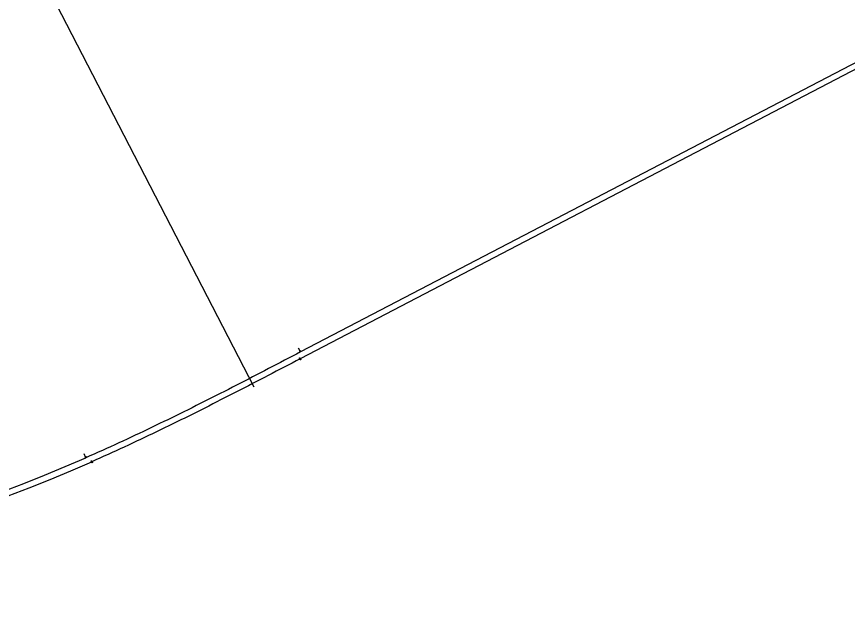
# Model space of a CAD drawing. Extents: x 6540402 to 6566579, y 5525343 to 5532423.
# Drawn here: x 6546320 to 6546910, y 5525838 to 5526261 of the extents above; entities that cross this region are included whole.
import ezdxf

# ---------------------------------------------------------------- set-up
doc = ezdxf.new("R2010")
doc.units = 0
for name, color, linetype in [('IR_ps_geometria', 7, 'Continuous'), ('TOR_PS_OPIS_T-hektometry projektowane', 7, 'Continuous'), ('TOR_PS_OPIS_T-symbole geometrii', 7, 'Continuous'), ('TOR_PS_T-tory projektowane', 7, 'Continuous')]:
    doc.layers.add(name, color=color, linetype=linetype)

msp = doc.modelspace()

# ---------------------------------------------------------------- linework, layer by layer
at = {"layer": 'IR_ps_geometria'}
for points in [[(6546521.11, 5526017.4), (6546521.22, 5526017.18), (6546521.25, 5526017.19), (6546521.29, 5526017.2), (6546521.32, 5526017.21), (6546521.35, 5526017.21), (6546521.38, 5526017.21), (6546521.41, 5526017.2), (6546521.45, 5526017.19), (6546521.47, 5526017.17), (6546521.5, 5526017.15), (6546521.52, 5526017.13), (6546521.54, 5526017.1), (6546521.56, 5526017.08), (6546521.57, 5526017.05), (6546521.58, 5526017.01), (6546521.59, 5526016.98), (6546521.59, 5526016.95), (6546521.59, 5526016.92), (6546521.58, 5526016.88), (6546521.57, 5526016.85), (6546521.55, 5526016.83), (6546521.53, 5526016.8), (6546521.51, 5526016.78), (6546521.48, 5526016.76), (6546521.46, 5526016.74), (6546521.43, 5526016.72), (6546521.39, 5526016.72), (6546521.36, 5526016.71), (6546521.33, 5526016.71), (6546521.3, 5526016.71), (6546521.26, 5526016.72), (6546521.23, 5526016.73), (6546521.21, 5526016.75), (6546521.18, 5526016.77), (6546521.16, 5526016.79), (6546521.13, 5526016.82), (6546521.12, 5526016.84), (6546521.1, 5526016.87), (6546521.1, 5526016.91), (6546521.09, 5526016.94), (6546521.09, 5526016.97), (6546521.09, 5526017), (6546521.1, 5526017.03), (6546521.11, 5526017.07), (6546521.13, 5526017.09), (6546521.15, 5526017.12), (6546521.17, 5526017.14), (6546521.2, 5526017.16), (6546521.22, 5526017.18), (6546520.99, 5526017.62), (6546520.96, 5526017.61), (6546520.93, 5526017.6), (6546520.9, 5526017.6), (6546520.87, 5526017.6), (6546520.83, 5526017.6), (6546520.8, 5526017.61), (6546520.77, 5526017.62), (6546520.74, 5526017.64), (6546520.72, 5526017.65), (6546520.69, 5526017.68), (6546520.67, 5526017.7), (6546520.66, 5526017.73), (6546520.64, 5526017.76), (6546520.63, 5526017.79), (6546520.63, 5526017.82), (6546520.63, 5526017.86), (6546520.63, 5526017.89), (6546520.64, 5526017.92), (6546520.65, 5526017.95), (6546520.67, 5526017.98), (6546520.69, 5526018.01), (6546520.71, 5526018.03), (6546520.73, 5526018.05), (6546520.76, 5526018.07), (6546520.79, 5526018.08), (6546520.82, 5526018.09), (6546520.86, 5526018.1), (6546520.89, 5526018.1), (6546520.92, 5526018.09), (6546520.95, 5526018.09), (6546520.98, 5526018.07), (6546521.01, 5526018.06), (6546521.04, 5526018.04), (6546521.06, 5526018.02), (6546521.08, 5526017.99), (6546521.1, 5526017.96), (6546521.11, 5526017.93), (6546521.12, 5526017.9), (6546521.13, 5526017.87), (6546521.13, 5526017.84), (6546521.12, 5526017.8), (6546521.12, 5526017.77), (6546521.1, 5526017.74), (6546521.09, 5526017.71), (6546521.07, 5526017.69), (6546521.05, 5526017.66), (6546521.02, 5526017.64), (6546520.99, 5526017.62)], [(6546521.11, 5526017.4), (6546521.22, 5526017.18), (6546521.25, 5526017.19), (6546521.29, 5526017.2), (6546521.32, 5526017.21), (6546521.35, 5526017.21), (6546521.38, 5526017.21), (6546521.41, 5526017.2), (6546521.45, 5526017.19), (6546521.47, 5526017.17), (6546521.5, 5526017.15), (6546521.52, 5526017.13), (6546521.54, 5526017.1), (6546521.56, 5526017.08), (6546521.57, 5526017.05), (6546521.58, 5526017.01), (6546521.59, 5526016.98), (6546521.59, 5526016.95), (6546521.59, 5526016.92), (6546521.58, 5526016.88), (6546521.57, 5526016.85), (6546521.55, 5526016.83), (6546521.53, 5526016.8), (6546521.51, 5526016.78), (6546521.48, 5526016.76), (6546521.46, 5526016.74), (6546521.43, 5526016.72), (6546521.39, 5526016.72), (6546521.36, 5526016.71), (6546521.33, 5526016.71), (6546521.3, 5526016.71), (6546521.26, 5526016.72), (6546521.23, 5526016.73), (6546521.21, 5526016.75), (6546521.18, 5526016.77), (6546521.16, 5526016.79), (6546521.13, 5526016.82), (6546521.12, 5526016.84), (6546521.1, 5526016.87), (6546521.1, 5526016.91), (6546521.09, 5526016.94), (6546521.09, 5526016.97), (6546521.09, 5526017), (6546521.1, 5526017.03), (6546521.11, 5526017.07), (6546521.13, 5526017.09), (6546521.15, 5526017.12), (6546521.17, 5526017.14), (6546521.2, 5526017.16), (6546521.22, 5526017.18), (6546520.99, 5526017.62), (6546520.96, 5526017.61), (6546520.93, 5526017.6), (6546520.9, 5526017.6), (6546520.87, 5526017.6), (6546520.83, 5526017.6), (6546520.8, 5526017.61), (6546520.77, 5526017.62), (6546520.74, 5526017.64), (6546520.72, 5526017.65), (6546520.69, 5526017.68), (6546520.67, 5526017.7), (6546520.66, 5526017.73), (6546520.64, 5526017.76), (6546520.63, 5526017.79), (6546520.63, 5526017.82), (6546520.63, 5526017.86), (6546520.63, 5526017.89), (6546520.64, 5526017.92), (6546520.65, 5526017.95), (6546520.67, 5526017.98), (6546520.69, 5526018.01), (6546520.71, 5526018.03), (6546520.73, 5526018.05), (6546520.76, 5526018.07), (6546520.79, 5526018.08), (6546520.82, 5526018.09), (6546520.86, 5526018.1), (6546520.89, 5526018.1), (6546520.92, 5526018.09), (6546520.95, 5526018.09), (6546520.98, 5526018.07), (6546521.01, 5526018.06), (6546521.04, 5526018.04), (6546521.06, 5526018.02), (6546521.08, 5526017.99), (6546521.1, 5526017.96), (6546521.11, 5526017.93), (6546521.12, 5526017.9), (6546521.13, 5526017.87), (6546521.13, 5526017.84), (6546521.12, 5526017.8), (6546521.12, 5526017.77), (6546521.1, 5526017.74), (6546521.09, 5526017.71), (6546521.07, 5526017.69), (6546521.05, 5526017.66), (6546521.02, 5526017.64), (6546520.99, 5526017.62)], [(6546521.11, 5526017.4), (6546521.22, 5526017.18), (6546521.25, 5526017.19), (6546521.29, 5526017.2), (6546521.32, 5526017.21), (6546521.35, 5526017.21), (6546521.38, 5526017.21), (6546521.41, 5526017.2), (6546521.45, 5526017.19), (6546521.47, 5526017.17), (6546521.5, 5526017.15), (6546521.52, 5526017.13), (6546521.54, 5526017.1), (6546521.56, 5526017.08), (6546521.57, 5526017.05), (6546521.58, 5526017.01), (6546521.59, 5526016.98), (6546521.59, 5526016.95), (6546521.59, 5526016.92), (6546521.58, 5526016.88), (6546521.57, 5526016.85), (6546521.55, 5526016.83), (6546521.53, 5526016.8), (6546521.51, 5526016.78), (6546521.48, 5526016.76), (6546521.46, 5526016.74), (6546521.43, 5526016.72), (6546521.39, 5526016.72), (6546521.36, 5526016.71), (6546521.33, 5526016.71), (6546521.3, 5526016.71), (6546521.26, 5526016.72), (6546521.23, 5526016.73), (6546521.21, 5526016.75), (6546521.18, 5526016.77), (6546521.16, 5526016.79), (6546521.13, 5526016.82), (6546521.12, 5526016.84), (6546521.1, 5526016.87), (6546521.1, 5526016.91), (6546521.09, 5526016.94), (6546521.09, 5526016.97), (6546521.09, 5526017), (6546521.1, 5526017.03), (6546521.11, 5526017.07), (6546521.13, 5526017.09), (6546521.15, 5526017.12), (6546521.17, 5526017.14), (6546521.2, 5526017.16), (6546521.22, 5526017.18), (6546520.99, 5526017.62), (6546520.96, 5526017.61), (6546520.93, 5526017.6), (6546520.9, 5526017.6), (6546520.87, 5526017.6), (6546520.83, 5526017.6), (6546520.8, 5526017.61), (6546520.77, 5526017.62), (6546520.74, 5526017.64), (6546520.72, 5526017.65), (6546520.69, 5526017.68), (6546520.67, 5526017.7), (6546520.66, 5526017.73), (6546520.64, 5526017.76), (6546520.63, 5526017.79), (6546520.63, 5526017.82), (6546520.63, 5526017.86), (6546520.63, 5526017.89), (6546520.64, 5526017.92), (6546520.65, 5526017.95), (6546520.67, 5526017.98), (6546520.69, 5526018.01), (6546520.71, 5526018.03), (6546520.73, 5526018.05), (6546520.76, 5526018.07), (6546520.79, 5526018.08), (6546520.82, 5526018.09), (6546520.86, 5526018.1), (6546520.89, 5526018.1), (6546520.92, 5526018.09), (6546520.95, 5526018.09), (6546520.98, 5526018.07), (6546521.01, 5526018.06), (6546521.04, 5526018.04), (6546521.06, 5526018.02), (6546521.08, 5526017.99), (6546521.1, 5526017.96), (6546521.11, 5526017.93), (6546521.12, 5526017.9), (6546521.13, 5526017.87), (6546521.13, 5526017.84), (6546521.12, 5526017.8), (6546521.12, 5526017.77), (6546521.1, 5526017.74), (6546521.09, 5526017.71), (6546521.07, 5526017.69), (6546521.05, 5526017.66), (6546521.02, 5526017.64), (6546520.99, 5526017.62)], [(6546521.11, 5526017.4), (6546521.22, 5526017.18), (6546521.25, 5526017.19), (6546521.29, 5526017.2), (6546521.32, 5526017.21), (6546521.35, 5526017.21), (6546521.38, 5526017.21), (6546521.41, 5526017.2), (6546521.45, 5526017.19), (6546521.47, 5526017.17), (6546521.5, 5526017.15), (6546521.52, 5526017.13), (6546521.54, 5526017.1), (6546521.56, 5526017.08), (6546521.57, 5526017.05), (6546521.58, 5526017.01), (6546521.59, 5526016.98), (6546521.59, 5526016.95), (6546521.59, 5526016.92), (6546521.58, 5526016.88), (6546521.57, 5526016.85), (6546521.55, 5526016.83), (6546521.53, 5526016.8), (6546521.51, 5526016.78), (6546521.48, 5526016.76), (6546521.46, 5526016.74), (6546521.43, 5526016.72), (6546521.39, 5526016.72), (6546521.36, 5526016.71), (6546521.33, 5526016.71), (6546521.3, 5526016.71), (6546521.26, 5526016.72), (6546521.23, 5526016.73), (6546521.21, 5526016.75), (6546521.18, 5526016.77), (6546521.16, 5526016.79), (6546521.13, 5526016.82), (6546521.12, 5526016.84), (6546521.1, 5526016.87), (6546521.1, 5526016.91), (6546521.09, 5526016.94), (6546521.09, 5526016.97), (6546521.09, 5526017), (6546521.1, 5526017.03), (6546521.11, 5526017.07), (6546521.13, 5526017.09), (6546521.15, 5526017.12), (6546521.17, 5526017.14), (6546521.2, 5526017.16), (6546521.22, 5526017.18), (6546520.99, 5526017.62), (6546520.96, 5526017.61), (6546520.93, 5526017.6), (6546520.9, 5526017.6), (6546520.87, 5526017.6), (6546520.83, 5526017.6), (6546520.8, 5526017.61), (6546520.77, 5526017.62), (6546520.74, 5526017.64), (6546520.72, 5526017.65), (6546520.69, 5526017.68), (6546520.67, 5526017.7), (6546520.66, 5526017.73), (6546520.64, 5526017.76), (6546520.63, 5526017.79), (6546520.63, 5526017.82), (6546520.63, 5526017.86), (6546520.63, 5526017.89), (6546520.64, 5526017.92), (6546520.65, 5526017.95), (6546520.67, 5526017.98), (6546520.69, 5526018.01), (6546520.71, 5526018.03), (6546520.73, 5526018.05), (6546520.76, 5526018.07), (6546520.79, 5526018.08), (6546520.82, 5526018.09), (6546520.86, 5526018.1), (6546520.89, 5526018.1), (6546520.92, 5526018.09), (6546520.95, 5526018.09), (6546520.98, 5526018.07), (6546521.01, 5526018.06), (6546521.04, 5526018.04), (6546521.06, 5526018.02), (6546521.08, 5526017.99), (6546521.1, 5526017.96), (6546521.11, 5526017.93), (6546521.12, 5526017.9), (6546521.13, 5526017.87), (6546521.13, 5526017.84), (6546521.12, 5526017.8), (6546521.12, 5526017.77), (6546521.1, 5526017.74), (6546521.09, 5526017.71), (6546521.07, 5526017.69), (6546521.05, 5526017.66), (6546521.02, 5526017.64), (6546520.99, 5526017.62)], [(6546373.19, 5525944.37), (6546373.29, 5525944.14), (6546373.32, 5525944.15), (6546373.35, 5525944.16), (6546373.38, 5525944.16), (6546373.42, 5525944.16), (6546373.45, 5525944.15), (6546373.48, 5525944.14), (6546373.51, 5525944.13), (6546373.54, 5525944.11), (6546373.56, 5525944.09), (6546373.58, 5525944.07), (6546373.6, 5525944.04), (6546373.62, 5525944.01), (6546373.63, 5525943.98), (6546373.64, 5525943.95), (6546373.64, 5525943.92), (6546373.64, 5525943.88), (6546373.63, 5525943.85), (6546373.62, 5525943.82), (6546373.61, 5525943.79), (6546373.59, 5525943.76), (6546373.57, 5525943.74), (6546373.55, 5525943.72), (6546373.52, 5525943.7), (6546373.49, 5525943.68), (6546373.46, 5525943.67), (6546373.43, 5525943.66), (6546373.4, 5525943.66), (6546373.36, 5525943.66), (6546373.33, 5525943.67), (6546373.3, 5525943.68), (6546373.27, 5525943.69), (6546373.24, 5525943.71), (6546373.22, 5525943.73), (6546373.19, 5525943.75), (6546373.18, 5525943.78), (6546373.16, 5525943.81), (6546373.15, 5525943.84), (6546373.14, 5525943.87), (6546373.14, 5525943.9), (6546373.14, 5525943.94), (6546373.15, 5525943.97), (6546373.16, 5525944), (6546373.17, 5525944.03), (6546373.19, 5525944.06), (6546373.21, 5525944.08), (6546373.23, 5525944.11), (6546373.26, 5525944.12), (6546373.29, 5525944.14), (6546373.09, 5525944.6), (6546373.06, 5525944.59), (6546373.02, 5525944.58), (6546372.99, 5525944.58), (6546372.96, 5525944.58), (6546372.93, 5525944.58), (6546372.9, 5525944.59), (6546372.87, 5525944.61), (6546372.84, 5525944.62), (6546372.81, 5525944.64), (6546372.79, 5525944.67), (6546372.77, 5525944.7), (6546372.76, 5525944.72), (6546372.75, 5525944.76), (6546372.74, 5525944.79), (6546372.74, 5525944.82), (6546372.74, 5525944.85), (6546372.74, 5525944.88), (6546372.75, 5525944.92), (6546372.77, 5525944.95), (6546372.79, 5525944.97), (6546372.81, 5525945), (6546372.83, 5525945.02), (6546372.86, 5525945.04), (6546372.89, 5525945.05), (6546372.92, 5525945.07), (6546372.95, 5525945.07), (6546372.98, 5525945.08), (6546373.01, 5525945.07), (6546373.05, 5525945.07), (6546373.08, 5525945.06), (6546373.11, 5525945.04), (6546373.13, 5525945.03), (6546373.16, 5525945.01), (6546373.18, 5525944.98), (6546373.2, 5525944.96), (6546373.22, 5525944.93), (6546373.23, 5525944.9), (6546373.23, 5525944.86), (6546373.24, 5525944.83), (6546373.24, 5525944.8), (6546373.23, 5525944.77), (6546373.22, 5525944.73), (6546373.21, 5525944.71), (6546373.19, 5525944.68), (6546373.17, 5525944.65), (6546373.14, 5525944.63), (6546373.12, 5525944.61), (6546373.09, 5525944.6)], [(6546373.19, 5525944.37), (6546373.29, 5525944.14), (6546373.32, 5525944.15), (6546373.35, 5525944.16), (6546373.38, 5525944.16), (6546373.42, 5525944.16), (6546373.45, 5525944.15), (6546373.48, 5525944.14), (6546373.51, 5525944.13), (6546373.54, 5525944.11), (6546373.56, 5525944.09), (6546373.58, 5525944.07), (6546373.6, 5525944.04), (6546373.62, 5525944.01), (6546373.63, 5525943.98), (6546373.64, 5525943.95), (6546373.64, 5525943.92), (6546373.64, 5525943.88), (6546373.63, 5525943.85), (6546373.62, 5525943.82), (6546373.61, 5525943.79), (6546373.59, 5525943.76), (6546373.57, 5525943.74), (6546373.55, 5525943.72), (6546373.52, 5525943.7), (6546373.49, 5525943.68), (6546373.46, 5525943.67), (6546373.43, 5525943.66), (6546373.4, 5525943.66), (6546373.36, 5525943.66), (6546373.33, 5525943.67), (6546373.3, 5525943.68), (6546373.27, 5525943.69), (6546373.24, 5525943.71), (6546373.22, 5525943.73), (6546373.19, 5525943.75), (6546373.18, 5525943.78), (6546373.16, 5525943.81), (6546373.15, 5525943.84), (6546373.14, 5525943.87), (6546373.14, 5525943.9), (6546373.14, 5525943.94), (6546373.15, 5525943.97), (6546373.16, 5525944), (6546373.17, 5525944.03), (6546373.19, 5525944.06), (6546373.21, 5525944.08), (6546373.23, 5525944.11), (6546373.26, 5525944.12), (6546373.29, 5525944.14), (6546373.09, 5525944.6), (6546373.06, 5525944.59), (6546373.02, 5525944.58), (6546372.99, 5525944.58), (6546372.96, 5525944.58), (6546372.93, 5525944.58), (6546372.9, 5525944.59), (6546372.87, 5525944.61), (6546372.84, 5525944.62), (6546372.81, 5525944.64), (6546372.79, 5525944.67), (6546372.77, 5525944.7), (6546372.76, 5525944.72), (6546372.75, 5525944.76), (6546372.74, 5525944.79), (6546372.74, 5525944.82), (6546372.74, 5525944.85), (6546372.74, 5525944.88), (6546372.75, 5525944.92), (6546372.77, 5525944.95), (6546372.79, 5525944.97), (6546372.81, 5525945), (6546372.83, 5525945.02), (6546372.86, 5525945.04), (6546372.89, 5525945.05), (6546372.92, 5525945.07), (6546372.95, 5525945.07), (6546372.98, 5525945.08), (6546373.01, 5525945.07), (6546373.05, 5525945.07), (6546373.08, 5525945.06), (6546373.11, 5525945.04), (6546373.13, 5525945.03), (6546373.16, 5525945.01), (6546373.18, 5525944.98), (6546373.2, 5525944.96), (6546373.22, 5525944.93), (6546373.23, 5525944.9), (6546373.23, 5525944.86), (6546373.24, 5525944.83), (6546373.24, 5525944.8), (6546373.23, 5525944.77), (6546373.22, 5525944.73), (6546373.21, 5525944.71), (6546373.19, 5525944.68), (6546373.17, 5525944.65), (6546373.14, 5525944.63), (6546373.12, 5525944.61), (6546373.09, 5525944.6)], [(6546373.19, 5525944.37), (6546373.29, 5525944.14), (6546373.32, 5525944.15), (6546373.35, 5525944.16), (6546373.38, 5525944.16), (6546373.42, 5525944.16), (6546373.45, 5525944.15), (6546373.48, 5525944.14), (6546373.51, 5525944.13), (6546373.54, 5525944.11), (6546373.56, 5525944.09), (6546373.58, 5525944.07), (6546373.6, 5525944.04), (6546373.62, 5525944.01), (6546373.63, 5525943.98), (6546373.64, 5525943.95), (6546373.64, 5525943.92), (6546373.64, 5525943.88), (6546373.63, 5525943.85), (6546373.62, 5525943.82), (6546373.61, 5525943.79), (6546373.59, 5525943.76), (6546373.57, 5525943.74), (6546373.55, 5525943.72), (6546373.52, 5525943.7), (6546373.49, 5525943.68), (6546373.46, 5525943.67), (6546373.43, 5525943.66), (6546373.4, 5525943.66), (6546373.36, 5525943.66), (6546373.33, 5525943.67), (6546373.3, 5525943.68), (6546373.27, 5525943.69), (6546373.24, 5525943.71), (6546373.22, 5525943.73), (6546373.19, 5525943.75), (6546373.18, 5525943.78), (6546373.16, 5525943.81), (6546373.15, 5525943.84), (6546373.14, 5525943.87), (6546373.14, 5525943.9), (6546373.14, 5525943.94), (6546373.15, 5525943.97), (6546373.16, 5525944), (6546373.17, 5525944.03), (6546373.19, 5525944.06), (6546373.21, 5525944.08), (6546373.23, 5525944.11), (6546373.26, 5525944.12), (6546373.29, 5525944.14), (6546373.09, 5525944.6), (6546373.06, 5525944.59), (6546373.02, 5525944.58), (6546372.99, 5525944.58), (6546372.96, 5525944.58), (6546372.93, 5525944.58), (6546372.9, 5525944.59), (6546372.87, 5525944.61), (6546372.84, 5525944.62), (6546372.81, 5525944.64), (6546372.79, 5525944.67), (6546372.77, 5525944.7), (6546372.76, 5525944.72), (6546372.75, 5525944.76), (6546372.74, 5525944.79), (6546372.74, 5525944.82), (6546372.74, 5525944.85), (6546372.74, 5525944.88), (6546372.75, 5525944.92), (6546372.77, 5525944.95), (6546372.79, 5525944.97), (6546372.81, 5525945), (6546372.83, 5525945.02), (6546372.86, 5525945.04), (6546372.89, 5525945.05), (6546372.92, 5525945.07), (6546372.95, 5525945.07), (6546372.98, 5525945.08), (6546373.01, 5525945.07), (6546373.05, 5525945.07), (6546373.08, 5525945.06), (6546373.11, 5525945.04), (6546373.13, 5525945.03), (6546373.16, 5525945.01), (6546373.18, 5525944.98), (6546373.2, 5525944.96), (6546373.22, 5525944.93), (6546373.23, 5525944.9), (6546373.23, 5525944.86), (6546373.24, 5525944.83), (6546373.24, 5525944.8), (6546373.23, 5525944.77), (6546373.22, 5525944.73), (6546373.21, 5525944.71), (6546373.19, 5525944.68), (6546373.17, 5525944.65), (6546373.14, 5525944.63), (6546373.12, 5525944.61), (6546373.09, 5525944.6)], [(6546373.19, 5525944.37), (6546373.29, 5525944.14), (6546373.32, 5525944.15), (6546373.35, 5525944.16), (6546373.38, 5525944.16), (6546373.42, 5525944.16), (6546373.45, 5525944.15), (6546373.48, 5525944.14), (6546373.51, 5525944.13), (6546373.54, 5525944.11), (6546373.56, 5525944.09), (6546373.58, 5525944.07), (6546373.6, 5525944.04), (6546373.62, 5525944.01), (6546373.63, 5525943.98), (6546373.64, 5525943.95), (6546373.64, 5525943.92), (6546373.64, 5525943.88), (6546373.63, 5525943.85), (6546373.62, 5525943.82), (6546373.61, 5525943.79), (6546373.59, 5525943.76), (6546373.57, 5525943.74), (6546373.55, 5525943.72), (6546373.52, 5525943.7), (6546373.49, 5525943.68), (6546373.46, 5525943.67), (6546373.43, 5525943.66), (6546373.4, 5525943.66), (6546373.36, 5525943.66), (6546373.33, 5525943.67), (6546373.3, 5525943.68), (6546373.27, 5525943.69), (6546373.24, 5525943.71), (6546373.22, 5525943.73), (6546373.19, 5525943.75), (6546373.18, 5525943.78), (6546373.16, 5525943.81), (6546373.15, 5525943.84), (6546373.14, 5525943.87), (6546373.14, 5525943.9), (6546373.14, 5525943.94), (6546373.15, 5525943.97), (6546373.16, 5525944), (6546373.17, 5525944.03), (6546373.19, 5525944.06), (6546373.21, 5525944.08), (6546373.23, 5525944.11), (6546373.26, 5525944.12), (6546373.29, 5525944.14), (6546373.09, 5525944.6), (6546373.06, 5525944.59), (6546373.02, 5525944.58), (6546372.99, 5525944.58), (6546372.96, 5525944.58), (6546372.93, 5525944.58), (6546372.9, 5525944.59), (6546372.87, 5525944.61), (6546372.84, 5525944.62), (6546372.81, 5525944.64), (6546372.79, 5525944.67), (6546372.77, 5525944.7), (6546372.76, 5525944.72), (6546372.75, 5525944.76), (6546372.74, 5525944.79), (6546372.74, 5525944.82), (6546372.74, 5525944.85), (6546372.74, 5525944.88), (6546372.75, 5525944.92), (6546372.77, 5525944.95), (6546372.79, 5525944.97), (6546372.81, 5525945), (6546372.83, 5525945.02), (6546372.86, 5525945.04), (6546372.89, 5525945.05), (6546372.92, 5525945.07), (6546372.95, 5525945.07), (6546372.98, 5525945.08), (6546373.01, 5525945.07), (6546373.05, 5525945.07), (6546373.08, 5525945.06), (6546373.11, 5525945.04), (6546373.13, 5525945.03), (6546373.16, 5525945.01), (6546373.18, 5525944.98), (6546373.2, 5525944.96), (6546373.22, 5525944.93), (6546373.23, 5525944.9), (6546373.23, 5525944.86), (6546373.24, 5525944.83), (6546373.24, 5525944.8), (6546373.23, 5525944.77), (6546373.22, 5525944.73), (6546373.21, 5525944.71), (6546373.19, 5525944.68), (6546373.17, 5525944.65), (6546373.14, 5525944.63), (6546373.12, 5525944.61), (6546373.09, 5525944.6)]]:
    msp.add_lwpolyline(points, close=True, dxfattribs=at)
at = {"layer": 'TOR_PS_OPIS_T-hektometry projektowane'}
msp.add_lwpolyline([(6546488.54, 5525997.25), (6546137.43, 5526676.91)], dxfattribs=at)
at = {"layer": 'TOR_PS_OPIS_T-symbole geometrii'}
for p, q in [((6546521.48, 5526022.34), (6546520.1, 5526025)), ((6546521.48, 5526022.34), (6546520.64, 5526022.87)), ((6546521.48, 5526022.34), (6546521.53, 5526023.33)), ((6546369.03, 5525947.2), (6546367.83, 5525949.95)), ((6546369.03, 5525947.2), (6546368.22, 5525947.79)), ((6546369.03, 5525947.2), (6546369.14, 5525948.19))]:
    msp.add_line(p, q, dxfattribs=at)
at = {"layer": 'TOR_PS_T-tory projektowane'}
for p, q in [((6547790.06, 5526678.94), (6546521.11, 5526017.4)), ((6547788.93, 5526683.09), (6546521.48, 5526022.34))]:
    msp.add_line(p, q, dxfattribs=at)
for points in [[(6546521.48, 5526022.34), (6546518.64, 5526020.85), (6546515.8, 5526019.37), (6546512.95, 5526017.89), (6546510.11, 5526016.41), (6546507.26, 5526014.92), (6546504.42, 5526013.44), (6546501.57, 5526011.96), (6546498.72, 5526010.48), (6546495.88, 5526009.01), (6546493.03, 5526007.53), (6546490.18, 5526006.06), (6546487.33, 5526004.58), (6546484.48, 5526003.11), (6546481.63, 5526001.64), (6546478.78, 5526000.17), (6546475.93, 5525998.71), (6546473.07, 5525997.24), (6546470.22, 5525995.78), (6546467.36, 5525994.32), (6546464.5, 5525992.86), (6546461.64, 5525991.41), (6546458.78, 5525989.96), (6546455.92, 5525988.51), (6546453.06, 5525987.07), (6546450.19, 5525985.63), (6546447.33, 5525984.19), (6546444.46, 5525982.75), (6546441.59, 5525981.32), (6546438.71, 5525979.9), (6546435.84, 5525978.47), (6546432.96, 5525977.06), (6546430.08, 5525975.64), (6546427.2, 5525974.23), (6546424.32, 5525972.83), (6546421.43, 5525971.43), (6546418.54, 5525970.03), (6546415.65, 5525968.64), (6546412.76, 5525967.26), (6546409.86, 5525965.88), (6546406.97, 5525964.5), (6546404.06, 5525963.13), (6546401.16, 5525961.77), (6546398.25, 5525960.41), (6546395.35, 5525959.06), (6546392.43, 5525957.72), (6546389.52, 5525956.38), (6546386.6, 5525955.05), (6546383.68, 5525953.72), (6546380.76, 5525952.4), (6546377.83, 5525951.09), (6546374.9, 5525949.79), (6546371.96, 5525948.49), (6546369.03, 5525947.2)], [(6546521.11, 5526017.4), (6546518.29, 5526015.94), (6546515.48, 5526014.47), (6546512.67, 5526013), (6546509.85, 5526011.54), (6546507.04, 5526010.07), (6546504.22, 5526008.61), (6546501.41, 5526007.14), (6546498.59, 5526005.68), (6546495.78, 5526004.22), (6546492.96, 5526002.76), (6546490.14, 5526001.3), (6546487.32, 5525999.84), (6546484.5, 5525998.38), (6546481.68, 5525996.93), (6546478.86, 5525995.48), (6546476.04, 5525994.03), (6546473.22, 5525992.58), (6546470.39, 5525991.13), (6546467.57, 5525989.69), (6546464.74, 5525988.25), (6546461.91, 5525986.81), (6546459.08, 5525985.38), (6546456.25, 5525983.94), (6546453.42, 5525982.52), (6546450.58, 5525981.09), (6546447.75, 5525979.67), (6546444.91, 5525978.25), (6546442.07, 5525976.83), (6546439.23, 5525975.42), (6546436.38, 5525974.02), (6546433.53, 5525972.61), (6546430.69, 5525971.21), (6546427.84, 5525969.82), (6546424.98, 5525968.43), (6546422.13, 5525967.05), (6546419.27, 5525965.67), (6546416.41, 5525964.29), (6546413.55, 5525962.92), (6546410.68, 5525961.56), (6546407.82, 5525960.2), (6546404.95, 5525958.85), (6546402.07, 5525957.5), (6546399.2, 5525956.16), (6546396.32, 5525954.82), (6546393.44, 5525953.49), (6546390.56, 5525952.17), (6546387.67, 5525950.85), (6546384.78, 5525949.54), (6546381.89, 5525948.24), (6546378.99, 5525946.94), (6546376.09, 5525945.65), (6546373.19, 5525944.37)]]:
    msp.add_lwpolyline(points, dxfattribs=at)
for centre, radius, start, end in [((6545867.83, 5527092.32), 1250, 247.50027, 293.63809), ((6545867.85, 5527092.04), 1254, 247.37255, 293.76474)]:
    msp.add_arc(centre, radius, start, end, dxfattribs=at)

doc.saveas('drawing.dxf')
